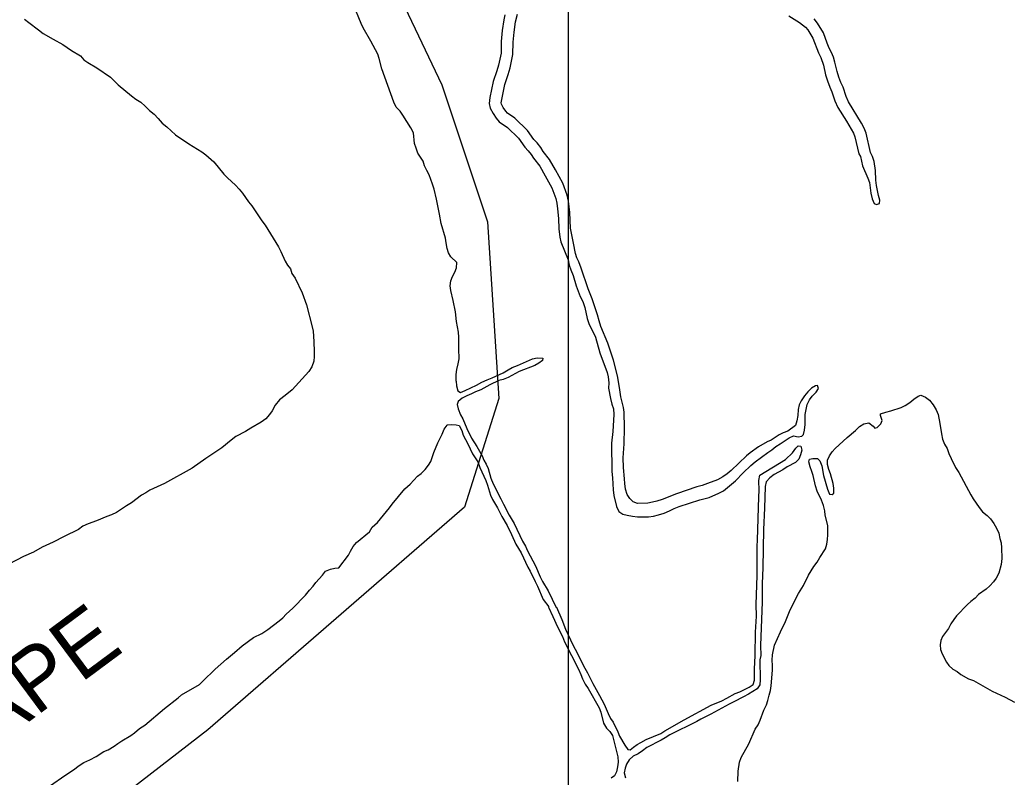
# Model space of a CAD drawing. Extents: x 2290055 to 2389491, y 66597 to 237875.
# Drawn here: x 2315029 to 2318369, y 198651 to 201202 of the extents above; entities that cross this region are included whole.
import ezdxf

# ---------------------------------------------------------------- set-up
doc = ezdxf.new("R2010")
doc.units = 0
for name, color, linetype in [('Exist Boundary Political Urban Extension UEB', 7, 'Continuous'), ('Exist Hydrographic Pond Under 1500 Sq Ft', 7, 'Continuous'), ('Exist Hydrographic River Shore', 7, 'Continuous'), ('Exist Hydrographic River Shore Label', 7, 'Continuous'), ('Map Preparation Inset Cut Line', 7, 'Continuous')]:
    doc.layers.add(name, color=color, linetype=linetype)

msp = doc.modelspace()

# ---------------------------------------------------------------- linework, layer by layer
at = {"layer": 'Exist Boundary Political Urban Extension UEB'}
msp.add_lwpolyline([(2315300.7, 202622.1), (2315586.1, 202387), (2316066.5, 201791.1), (2316450.8, 200983.7), (2316604.5, 200522.3), (2316643, 199926.4), (2316527.7, 199561.1), (2315663, 198811.4), (2314817.5, 198157.8), (2314663.7, 198023.3), (2314452.4, 197619.6), (2314394.7, 197312), (2314529.2, 197177.4), (2314779, 197004.4), (2316258.6, 197004.4), (2316263.5, 196926.1)], dxfattribs=at)
at = {"layer": 'Exist Hydrographic Pond Under 1500 Sq Ft'}
for points in [[(2317963.2, 199885), (2317997.7, 199897), (2318011.7, 199903), (2318027, 199913.3), (2318040.7, 199924.9), (2318055, 199935), (2318064, 199937.8), (2318080, 199931), (2318093.5, 199921), (2318106, 199905.7), (2318116.2, 199889.3), (2318122.2, 199873), (2318128.7, 199842.2), (2318133.5, 199807.6), (2318137.2, 199790.3), (2318144.5, 199773.5), (2318152.5, 199758.7), (2318158.2, 199741.9), (2318166, 199724.8), (2318181.5, 199694.5), (2318192.5, 199677.5), (2318232.2, 199602.8), (2318241, 199588.6), (2318260.5, 199559.2), (2318272.5, 199544.9), (2318287.5, 199533.1), (2318299, 199521.1), (2318310, 199505.9), (2318319.5, 199490.1), (2318326.5, 199472.8), (2318330.5, 199455), (2318334.7, 199440.5), (2318336, 199424.2), (2318337, 199387.5), (2318334.5, 199368.3), (2318327, 199338.1), (2318318.2, 199322.2), (2318309.5, 199309.4), (2318297, 199295.9), (2318284.7, 199284.7), (2318258.7, 199266.5), (2318247.2, 199254.7), (2318232.5, 199243.4), (2318221, 199233.1), (2318185, 199194.4), (2318175.5, 199182.5), (2318165.2, 199167.6), (2318157, 199151.9), (2318137.7, 199125.7), (2318132, 199111.6), (2318129.2, 199096.7), (2318130.7, 199081.6), (2318136.7, 199066.3), (2318151.2, 199038.4), (2318158.5, 199027.7), (2318172.2, 199015.5), (2318186.5, 199006.8), (2318198.7, 198997.2), (2318225.2, 198983.1), (2318241.5, 198976.5), (2318257.7, 198968.5), (2318304.5, 198940.7), (2318348.5, 198920.4), (2318380, 198903.9)], [(2317447.7, 198637.2), (2317448.7, 198671.8), (2317453, 198702.3), (2317459, 198717.5), (2317485, 198763.3), (2317506.2, 198812.7), (2317516, 198827.3), (2317523.5, 198843.2), (2317535.5, 198877.5), (2317544, 198894.9), (2317549.2, 198909.5), (2317553.5, 198927.7), (2317558.2, 198943.5), (2317560.2, 198959.4), (2317564.7, 199012), (2317565, 199027.5), (2317563.5, 199045), (2317564.7, 199063.2), (2317571.5, 199095.8), (2317591.5, 199140.9), (2317608.7, 199175.3), (2317621.7, 199209.5), (2317628.5, 199224.5), (2317652.7, 199270.6), (2317669, 199297.5), (2317685.5, 199331.5), (2317704.2, 199360.7), (2317715.2, 199375.5), (2317723.7, 199391), (2317742.7, 199420.4), (2317747.5, 199436.6), (2317750.2, 199452.2), (2317751.2, 199468.1), (2317751, 199498.8), (2317742.5, 199533.4), (2317740.5, 199548.9), (2317736.2, 199566.5), (2317730, 199584), (2317715.5, 199614.8), (2317709, 199632.5), (2317702, 199667), (2317697.7, 199681.4), (2317691.7, 199696.6), (2317687, 199713.1), (2317689.5, 199722.1), (2317700.5, 199725.3), (2317716.7, 199724.5), (2317724.5, 199717), (2317730.5, 199699.7), (2317737, 199668.1), (2317750.5, 199621.7), (2317757.2, 199605.1), (2317766.2, 199604.1), (2317771, 199608.3), (2317771.7, 199624.4), (2317768.5, 199640.7), (2317759.5, 199672.9), (2317754.5, 199687.3), (2317750.2, 199704.2), (2317750.5, 199719.4), (2317756.5, 199734.2), (2317765.5, 199747.1), (2317775.7, 199758.3), (2317816.5, 199795.8), (2317844.5, 199819.6), (2317858, 199832.4), (2317872.5, 199842.1), (2317889.2, 199845.3), (2317903.7, 199833.8), (2317909.7, 199827.4), (2317917.7, 199829.5), (2317930, 199841.9), (2317934.5, 199853.3), (2317928.2, 199869.1), (2317929, 199874.8), (2317946, 199880.4), (2317963.2, 199885)]]:
    msp.add_lwpolyline(points, dxfattribs=at)
at = {"layer": 'Exist Hydrographic River Shore'}
for points in [[(2316499.5, 199985.3), (2316499.7, 200007.4), (2316501.7, 200024.9), (2316506, 200043.6), (2316508.7, 200060.2), (2316507.7, 200094), (2316508, 200133.8), (2316507, 200150.9), (2316500.7, 200186.5), (2316496.5, 200219.3), (2316489, 200256.6), (2316481, 200290.6), (2316479, 200306.5), (2316480.7, 200323.6), (2316486.5, 200338.4), (2316495.2, 200352.7), (2316500.5, 200367), (2316501.5, 200385.1), (2316481.2, 200404), (2316473.5, 200417.8), (2316469, 200432.7), (2316465, 200451.7), (2316463, 200467.2), (2316448.2, 200516.1), (2316443.5, 200547.9), (2316436, 200581.2), (2316433.2, 200598.9), (2316425, 200631.5), (2316419.7, 200648.4), (2316408.2, 200680.4), (2316400, 200695.1), (2316392.7, 200711.1), (2316388, 200726.4), (2316370.5, 200753.7), (2316364.2, 200770), (2316358.5, 200786.3), (2316355, 200821.8), (2316346, 200838.1), (2316319.7, 200881.1), (2316310, 200894.8), (2316297.5, 200907.8), (2316289.5, 200925.3), (2316248.5, 201037.6), (2316240, 201071.7), (2316235, 201087), (2316211.5, 201131), (2316186, 201175.3), (2316179.2, 201189.5), (2316153, 201253.3)], [(2315045.5, 201204.6), (2315060.2, 201193.8), (2315092, 201168.2), (2315107.7, 201156.8), (2315141.5, 201136.9), (2315174.5, 201118.8), (2315203.2, 201099), (2315233.2, 201081.3), (2315245.5, 201068), (2315258.5, 201058.5), (2315289.2, 201041.1), (2315334.5, 201009), (2315360.7, 200983.7), (2315405, 200946.1), (2315420.2, 200934.7), (2315436.5, 200924.7), (2315451.7, 200912.1), (2315466.5, 200897.2), (2315482, 200884.2), (2315495.7, 200869.9), (2315509, 200854.6), (2315524.5, 200841.7), (2315554.2, 200814.8), (2315598.5, 200784.9), (2315642, 200758), (2315655.7, 200748.2), (2315683, 200724.6), (2315716.2, 200683.1), (2315728.7, 200669.8), (2315756, 200645.9), (2315768.7, 200631.7), (2315779.5, 200618.3), (2315799.5, 200589.5), (2315811.2, 200575.7), (2315844.5, 200525.5), (2315855.5, 200511), (2315891.2, 200452.1), (2315901, 200437.5), (2315909, 200422.1), (2315923, 200389.5), (2315931.2, 200376.2), (2315941.2, 200363.9), (2315946, 200348.2), (2315956.5, 200331.7), (2315980.2, 200282.3), (2315994.5, 200242.6), (2316014.5, 200168.8), (2316017, 200153.7), (2316020, 200118.9), (2316021.2, 200084.2), (2316021, 200068.2), (2316019.5, 200052.3), (2316012.5, 200033.7), (2316002.7, 200017.3), (2315946.2, 199956.4), (2315923.2, 199936.8), (2315904.2, 199922.8), (2315890, 199904.5), (2315879, 199885.9), (2315870.2, 199873.4), (2315858.5, 199858.9), (2315842.2, 199847.4), (2315807, 199826.8), (2315789.5, 199815.2), (2315756.5, 199798.7), (2315741.2, 199787.1), (2315710, 199760.3), (2315655.5, 199724.9), (2315609.5, 199692.3), (2315516.5, 199640.4), (2315467.5, 199617.6), (2315453.7, 199609.6), (2315439.7, 199600.9), (2315405.7, 199575.8), (2315388.2, 199565.4), (2315354.5, 199543.4), (2315338.7, 199534.7), (2315322, 199529.6), (2315288.2, 199514.6), (2315259.5, 199504.8), (2315242, 199496.6), (2315226.7, 199486.2), (2315178.2, 199462.6), (2315141.5, 199442.7)], [(2316663.5, 201219), (2316659.7, 201202.1), (2316654.5, 201166), (2316651, 201129.3), (2316650.2, 201090.4), (2316642, 201049.6), (2316636.5, 201030.2), (2316624, 200995), (2316613, 200941.2), (2316610.5, 200921.1), (2316614, 200904.5), (2316623.7, 200887), (2316634.2, 200870.8), (2316644.2, 200858.8), (2316671.5, 200839.9), (2316709, 200803.3), (2316730.2, 200773.5), (2316742, 200761.3), (2316751.5, 200749.2), (2316759.5, 200736.1), (2316780.5, 200709), (2316799.2, 200677.2), (2316821.2, 200636.5), (2316835, 200600.5), (2316838.5, 200584.7), (2316840.7, 200566.3), (2316843.5, 200532.8), (2316845, 200498.1)], [(2316834.2, 200696.6), (2316813.5, 200731.8), (2316792.5, 200758.7), (2316784.5, 200772.2), (2316772, 200787.6), (2316761, 200799.3), (2316739.7, 200829.3), (2316697, 200871.1), (2316671.7, 200888.2), (2316666.5, 200894.6), (2316658, 200907.6), (2316652, 200918.6), (2316651, 200922.9), (2316652.5, 200934.6), (2316662.7, 200984.5), (2316674.5, 201018), (2316680.7, 201040.2), (2316690.2, 201086), (2316691, 201127), (2316694.2, 201161.1), (2316699, 201195.2), (2316705.7, 201221.4)], [(2317620, 201216.4), (2317656, 201193.6), (2317676.2, 201177.4), (2317683.2, 201168.2), (2317700.5, 201140.9), (2317719.5, 201090.8), (2317727, 201075.8), (2317736.2, 201050.2), (2317743.5, 201017.4), (2317750, 200996.8), (2317757.7, 200976), (2317765, 200960.4), (2317775, 200930), (2317785.2, 200907.1), (2317813.7, 200861.5), (2317830, 200834.3), (2317837, 200821), (2317841.5, 200808.8), (2317855, 200751.1), (2317861, 200741.9), (2317868, 200710.6), (2317886.2, 200668.8), (2317891.5, 200654.3), (2317896.2, 200618.9), (2317900.5, 200600), (2317906.7, 200583.8), (2317914.5, 200580.1), (2317924.7, 200584.1), (2317926.5, 200594.7), (2317922, 200610.8), (2317915, 200644.5), (2317913, 200662.6), (2317912, 200695.1), (2317906.7, 200725.6)], [(2317906.7, 200725.6), (2317901.5, 200741.9), (2317895, 200755.6), (2317879.7, 200820.6), (2317873.7, 200837.1), (2317865, 200853.9), (2317820.7, 200925.8), (2317812.5, 200944.4), (2317802.2, 200975.3), (2317794.5, 200991.6), (2317787.7, 201009.8), (2317782, 201028.2), (2317775, 201060), (2317769.7, 201076.7), (2317763.5, 201092.4), (2317756, 201107.3), (2317749, 201124.3), (2317736.7, 201158.9), (2317716.2, 201190.8), (2317705.2, 201205.3)], [(2317635.5, 199801), (2317651.2, 199797.9), (2317664, 199800.2), (2317669.2, 199806.1), (2317673, 199820.8), (2317674.7, 199838.8), (2317675.2, 199873), (2317681.5, 199906.7), (2317689.5, 199922.3), (2317698.2, 199934.9), (2317711.5, 199948.6), (2317719.5, 199960.6), (2317716, 199970.5), (2317709, 199969.5), (2317696, 199961.5), (2317683.5, 199949.9), (2317672.5, 199936.3), (2317661, 199919.2), (2317654.5, 199905.1), (2317650.7, 199889.4), (2317649.5, 199869.5), (2317647.2, 199851.5), (2317641.7, 199836.4), (2317616, 199816.5), (2317601, 199811.5), (2317586.7, 199804.6), (2317560.7, 199786.7), (2317546.5, 199780.8), (2317517.5, 199764.3), (2317489.2, 199744), (2317477.5, 199734), (2317426, 199684.7), (2317412.5, 199673.4), (2317397.5, 199662.6), (2317379.5, 199653), (2317345.2, 199641.1), (2317328.2, 199634.1), (2317309.5, 199629), (2317241.7, 199605.6), (2317193, 199587), (2317175.2, 199581.1), (2317160.2, 199577.4), (2317145, 199574.8), (2317109.7, 199573.3), (2317095.7, 199578.8), (2317084, 199590.6), (2317075, 199603.7), (2317069.5, 199621.1), (2317067, 199640.9), (2317066.5, 199656.8), (2317062.5, 199695), (2317062.2, 199726.5), (2317065, 199774.2), (2317066.2, 199828.3), (2317065, 199881.2), (2317063, 199896.1), (2317054, 199932.9), (2317049.7, 199963.7), (2317042.5, 200003.1), (2317029.2, 200056), (2317010.5, 200113.8), (2316987, 200169.3), (2316981, 200188), (2316975.5, 200208.9), (2316957, 200262.6), (2316943.5, 200296.6), (2316920.5, 200365.6), (2316912.7, 200387), (2316906, 200400.7), (2316901.5, 200415.2), (2316894, 200449.9), (2316891.5, 200466.7), (2316887.5, 200483.7), (2316884.7, 200500.7), (2316882.2, 200553.9), (2316878, 200591.3), (2316873.5, 200612.3), (2316858, 200652.6), (2316834.2, 200696.6)], [(2316845, 200498.1), (2316848, 200469.8), (2316851.5, 200454.6), (2316876.7, 200393.5), (2316879.7, 200376.1), (2316885.2, 200360.3), (2316893.7, 200340.8), (2316903.7, 200306), (2316917.2, 200270.7), (2316925.5, 200253.2), (2316932, 200233.1), (2316940.2, 200196.4), (2316946.2, 200179.6), (2316969, 200133), (2316983.5, 200080.5), (2317008, 200014.8), (2317011.2, 200000), (2317013.7, 199980.2), (2317012.7, 199961.2), (2317019.5, 199926.5), (2317023.7, 199908.3), (2317028.7, 199892), (2317030, 199872.7), (2317026.5, 199816), (2317022.5, 199776), (2317024, 199680.9), (2317026.2, 199659.9), (2317027.5, 199619.3), (2317030.2, 199599.7), (2317039.2, 199562.6), (2317046.7, 199546.3), (2317060.5, 199537.7), (2317075.5, 199533.7), (2317092.7, 199530.2), (2317109.7, 199527.9), (2317146.5, 199528.1), (2317163.5, 199530.1), (2317181.2, 199534.7), (2317200.2, 199541), (2317218, 199548.3), (2317233.5, 199556.4), (2317250.5, 199563.3), (2317319.5, 199585.7), (2317351.5, 199593.9), (2317384, 199608.1), (2317399.2, 199615.9), (2317440, 199649.2), (2317465.5, 199676.4), (2317491.7, 199701.1), (2317506.5, 199713.2), (2317549, 199744.7), (2317562.7, 199753.5), (2317576, 199764.7), (2317591, 199774.1), (2317620.5, 199794.4), (2317635.5, 199801)], [(2316499.5, 199985.3), (2316500.5, 199969.9), (2316505.2, 199952.4), (2316514, 199947.4), (2316529.7, 199953.5), (2316568, 199971.8), (2316585.2, 199981.9), (2316603.2, 199989.8), (2316620.5, 199996.2), (2316657, 200013.4), (2316674.2, 200023.9), (2316688.2, 200030.9), (2316706, 200037.8), (2316756.5, 200060.1), (2316772.2, 200063.9), (2316790.7, 200062.9), (2316789.5, 200055), (2316777.2, 200045.7), (2316764, 200037.6), (2316711.5, 200017.7), (2316674, 199997.3), (2316657.7, 199991.1), (2316642.5, 199987.6), (2316612, 199973.2), (2316582, 199955.8), (2316564.5, 199949.3), (2316550.5, 199942.4), (2316535, 199936.2), (2316519.5, 199927.9), (2316505.5, 199916.3), (2316502.2, 199907.2), (2316506, 199891.8), (2316514, 199872), (2316521.5, 199858.3), (2316534.7, 199826.4), (2316550.7, 199793.1), (2316568.5, 199765.6), (2316586.2, 199733.4), (2316592.2, 199718.7), (2316600, 199705.6), (2316606.5, 199690.9), (2316616.2, 199658.1), (2316623.5, 199639.8), (2316650, 199588.9), (2316658.2, 199571.1), (2316678, 199533.8), (2316694, 199505.6), (2316722.2, 199445.8), (2316732.5, 199429), (2316739, 199413.9)], [(2315415.5, 198801.1), (2315432, 198815.2), (2315450, 198826.9), (2315516.7, 198882.6), (2315563, 198918.7), (2315574.5, 198928.6), (2315634.2, 198963.9), (2315646, 198974.4), (2315687, 199014.7), (2315726, 199049.1), (2315753, 199071.1), (2315778.2, 199093.8), (2315816, 199122.2), (2315844.7, 199135.9), (2315865, 199148.9), (2315903, 199178), (2315915, 199188.3), (2315926, 199200.2), (2315937.5, 199211), (2315949.5, 199220.7), (2315992, 199264.7), (2316005.5, 199281.8), (2316017.2, 199294.8), (2316026.7, 199307.3), (2316049, 199332.1), (2316059.5, 199345.2), (2316075.5, 199352.1), (2316090.5, 199355.9), (2316104, 199356.9), (2316136.7, 199398.9), (2316143.5, 199413.2), (2316152.5, 199428.2), (2316163, 199441.5), (2316207, 199477.3), (2316216.2, 199493.4), (2316234, 199509.4), (2316274.7, 199558.2), (2316283.5, 199570.6), (2316326.5, 199622.9), (2316344, 199638.7), (2316368.7, 199665.2), (2316380.7, 199674.1), (2316395.2, 199687.7), (2316405.7, 199702), (2316413.5, 199714.9), (2316423.7, 199745.2), (2316437.5, 199777.4), (2316452, 199807.1), (2316458.7, 199823.4), (2316468.5, 199837.5), (2316470.3, 199837.7)], [(2316470.3, 199837.7), (2316484.7, 199839), (2316499.7, 199837.9), (2316509, 199836.3), (2316517.7, 199818.6), (2316522.5, 199803.4), (2316538, 199774.1), (2316554.2, 199740.4), (2316572, 199713.1), (2316579, 199694.7), (2316599.5, 199650.2), (2316605, 199635.5), (2316615, 199600.8), (2316621.2, 199586.3), (2316638, 199558.2), (2316652.5, 199529.7), (2316670.5, 199498.9), (2316685.5, 199469.2), (2316700.5, 199436.5), (2316718, 199406.6), (2316740.2, 199359.3), (2316748.5, 199345.3), (2316765, 199310.2), (2316773.2, 199294.8), (2316792.7, 199249.6), (2316811, 199224.8), (2316810.2, 199223.9), (2316824.7, 199193.1), (2316840.2, 199157.4), (2316857.2, 199125.8), (2316864.5, 199107.4), (2316911.2, 199015.7), (2316919.5, 198997), (2316924.2, 198982.1), (2316933.7, 198964.3), (2316944, 198950.2), (2316981, 198885), (2316986.2, 198870.4), (2316995.5, 198833.6), (2317005, 198816.6), (2317017, 198805.2), (2317025.5, 198791.5), (2317044.2, 198720.2), (2317044.5, 198702.3), (2317042.7, 198685.9), (2317039.2, 198669.9), (2317033, 198655.5), (2317021.7, 198648.1)], [(2316739, 199413.9), (2316766.5, 199363.5), (2316781.7, 199326.4), (2316790, 199310.1), (2316808.7, 199278.7), (2316836.2, 199222.9), (2316837.2, 199224.3), (2316855.5, 199182.5), (2316867, 199149.7), (2316891.7, 199097.1), (2316900.5, 199082.6), (2316932.5, 199018.9), (2316941.7, 199002.7), (2316959, 198966.6), (2316982.5, 198926), (2316989.5, 198912.4), (2316997.2, 198897), (2317011, 198866), (2317019.5, 198849.4), (2317027.7, 198836.2), (2317043.7, 198803.9), (2317049.7, 198789.8), (2317067.2, 198759.3), (2317077.5, 198744.8), (2317085.5, 198743), (2317096, 198752), (2317108.5, 198761), (2317121.5, 198768.7), (2317138.7, 198777.8), (2317188.5, 198799), (2317202, 198807.4), (2317267.5, 198844.5), (2317358.5, 198894), (2317394, 198908.4), (2317410.5, 198917.9), (2317439.2, 198932.8), (2317454.7, 198939.1), (2317486.5, 198954.3), (2317499.2, 198963), (2317503.7, 198978), (2317504.2, 199015.1), (2317506.5, 199061.2), (2317507.7, 199139.7), (2317510.5, 199193.7), (2317510, 199232.8), (2317513.5, 199330.8), (2317513, 199392.6), (2317513.5, 199429.1), (2317514.7, 199449.7), (2317519.2, 199595.7), (2317519.5, 199616.6), (2317518.5, 199650.3), (2317522, 199668.3), (2317609, 199721.4), (2317632.2, 199744), (2317643.7, 199759.7), (2317651.5, 199767.9), (2317659.7, 199766.9), (2317663.7, 199752.5), (2317659.5, 199737.2), (2317653.7, 199722.9), (2317642.2, 199711), (2317614.5, 199696.4), (2317599.5, 199686.8), (2317570.2, 199670.6), (2317555.2, 199659.7), (2317543, 199646.6), (2317539.5, 199630.3), (2317537.7, 199557.6), (2317534, 199485.2), (2317532.5, 199356.3), (2317529.7, 199303.5), (2317529.5, 199241.8), (2317524.7, 199095.2), (2317525, 199061.2), (2317522.5, 199046.3), (2317522.7, 198978.9), (2317522, 198961.9), (2317513, 198949.2), (2317483.7, 198931), (2317466.5, 198922.5), (2317434, 198904.7), (2317418.2, 198897.8), (2317357.5, 198863.4), (2317323, 198847.1), (2317309.5, 198838.9), (2317218.7, 198793.5), (2317203.7, 198783.6), (2317189.2, 198775.5), (2317141.5, 198750.8), (2317126.7, 198739.7), (2317112, 198730.2), (2317095, 198722.1), (2317081.7, 198710.1), (2317072.5, 198695.7), (2317068, 198681.4), (2317065, 198666.3), (2317070, 198648.7)], [(2315141.5, 199442.7), (2315105, 199425.6), (2315075.5, 199409), (2315041.2, 199394.2), (2314992, 199369.4)], [(2315027.7, 198539.8), (2315043.2, 198551.8), (2315060, 198566.1), (2315074.2, 198581.1), (2315090.5, 198593.3), (2315119.5, 198619.9), (2315132.5, 198623.1), (2315181.2, 198657.3), (2315213, 198678.4), (2315225.5, 198688.2), (2315245.2, 198700.5), (2315265.2, 198709.6), (2315287, 198720.9), (2315312.7, 198737.5), (2315327.2, 198743.8), (2315347, 198755.8), (2315359.2, 198765.1), (2315372.5, 198773.8), (2315403, 198792), (2315415.5, 198801.1)]]:
    msp.add_lwpolyline(points, dxfattribs=at)
at = {"layer": 'Map Preparation Inset Cut Line'}
msp.add_lwpolyline([(2316877.7, 206729.9), (2331165.3, 206729.9), (2331165.3, 197552.6), (2316877.7, 197552.6)], close=True, dxfattribs=at)

# ---------------------------------------------------------------- texts
at = {"layer": 'Exist Hydrographic River Shore Label'}
msp.add_text('CAPE', height=210, rotation=36.5777, dxfattribs=at).set_placement((2314769.9, 198622.2))

doc.saveas('drawing.dxf')
